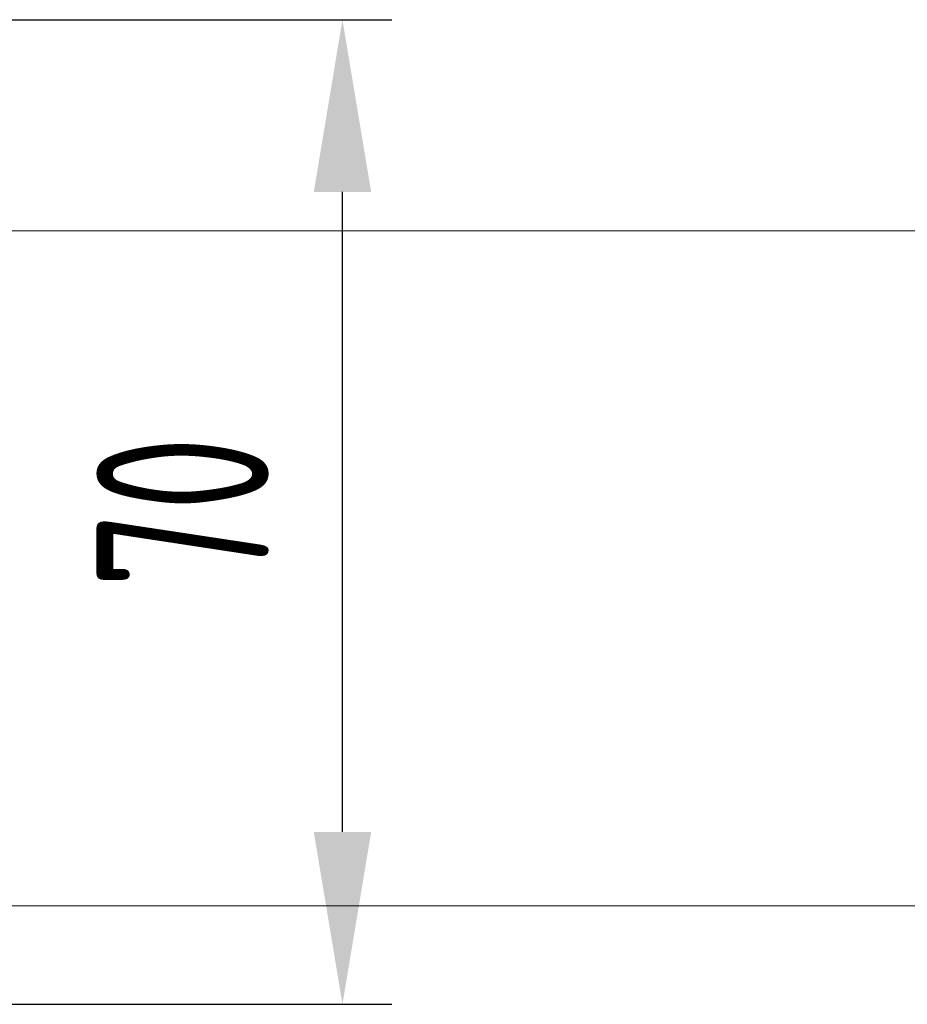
# Model space of a CAD drawing. Header units: millimetres. Extents: x 51337 to 61814, y -21781 to -12277.
# Tile 296 of 378: x 60812 to 60875, y -21076 to -21006. Entities that reach past the tile are written whole.
import ezdxf

# ---------------------------------------------------------------- set-up
doc = ezdxf.new("R2010")
doc.units = ezdxf.units.MM
doc.header["$LTSCALE"] = 0.3175
doc.layers.add('1轮廓实线层', color=7, linetype='Continuous', lineweight=18)
doc.layers.add('7标注层', color=4, linetype='Continuous', lineweight=13)
doc.styles.add('PC_TEXTSTYLE', font='ISOCP.SHX', dxfattribs={"width": 0.707, "bigfont": 'GBCBIG.SHX'})
doc.dimstyles.new('GB_LINEAR', dxfattribs={"dimtxt": 3.5, "dimasz": 3.5, "dimexe": 1, "dimexo": 0, "dimgap": 1.5, "dimtad": 1, "dimdsep": 46, "dimtxsty": 'PC_TEXTSTYLE', "dimcen": 0, "dimclrd": 256, "dimclrt": 3, "dimadec": 0, "dimazin": 2, "dimtp": 0.1, "dimtm": 0.1, "dimtfac": 0.71, "dimtdec": 3, "dimtmove": 0, "dimatfit": 3, "dimfxl": 1, "dimtfill": 1, "dimarcsym": 0})

# ---------------------------------------------------------------- blocks, each defined once
blk = doc.blocks.new('*D61')
at = {"layer": '7标注层', "color": 0, "lineweight": -2, "transparency": 16777216}
for p, q in [((60803.016, -21006.388), (60838.574, -21006.388)), ((60803.016, -21076.388), (60838.574, -21076.388))]:
    blk.add_line(p, q, dxfattribs=at)
at = {"layer": '7标注层', "lineweight": -2, "transparency": 16777216}
blk.add_line((60835.074, -21064.138), (60835.074, -21018.638), dxfattribs=at)
at = {"layer": '7标注层', "lineweight": 18, "transparency": 16777216}
for points in [[(60837.115, -21018.638), (60833.032, -21018.638), (60835.074, -21006.388)], [(60833.032, -21064.138), (60837.115, -21064.138), (60835.074, -21076.388)]]:
    blk.add_solid(points, dxfattribs=at)
at = {"layer": 'Defpoints', "color": 0, "lineweight": 18, "transparency": 16777216}
for p in [(60803.016, -21006.388), (60835.074, -21006.388), (60803.016, -21076.388)]:
    blk.add_point(p, dxfattribs=at)
at = {"layer": '7标注层', "color": 3, "transparency": 16777216, "insert": (60823.699, -21041.388), "char_height": 12.25, "attachment_point": 5, "rotation": 90, "style": 'PC_TEXTSTYLE', "bg_fill": 3, "box_fill_scale": 1.1, "bg_fill_color": 257, "bg_fill_transparency": 0}
blk.add_mtext('70', dxfattribs=at)

msp = doc.modelspace()

# ---------------------------------------------------------------- linework, layer by layer
at = {"layer": '1轮廓实线层'}
for p, q in [((60882.51597, -21021.38829), (60800.76194, -21021.38829)), ((60807.84837, -21069.38829), (60882.51597, -21069.38829))]:
    msp.add_line(p, q, dxfattribs=at)

# ---------------------------------------------------------------- next in the draw order: dimensions: what is measured, and where the dimension line sits
at = {"layer": '7标注层'}
dim = msp.add_linear_dim(base=(60835.07382, -21006.38829), p1=(60803.01597, -21076.38829), p2=(60803.01597, -21006.38829), angle=90, dimstyle='GB_LINEAR', override={"dimscale": 3.5, "dimgap": 1.5, "dimtad": 1, "dimjust": 0, "dimdec": 2, "dimlfac": 1, "dimse1": 0, "dimse2": 0, "dimsd1": 0, "dimsd2": 0, "dimclrd": 256, "dimclre": 0, "dimtofl": 1}, dxfattribs=at)
dim.commit()
dim.dimension.update_dxf_attribs({"geometry": '*D61', "text_midpoint": (60823.69882, -21041.38829)})

doc.saveas('drawing.dxf')
